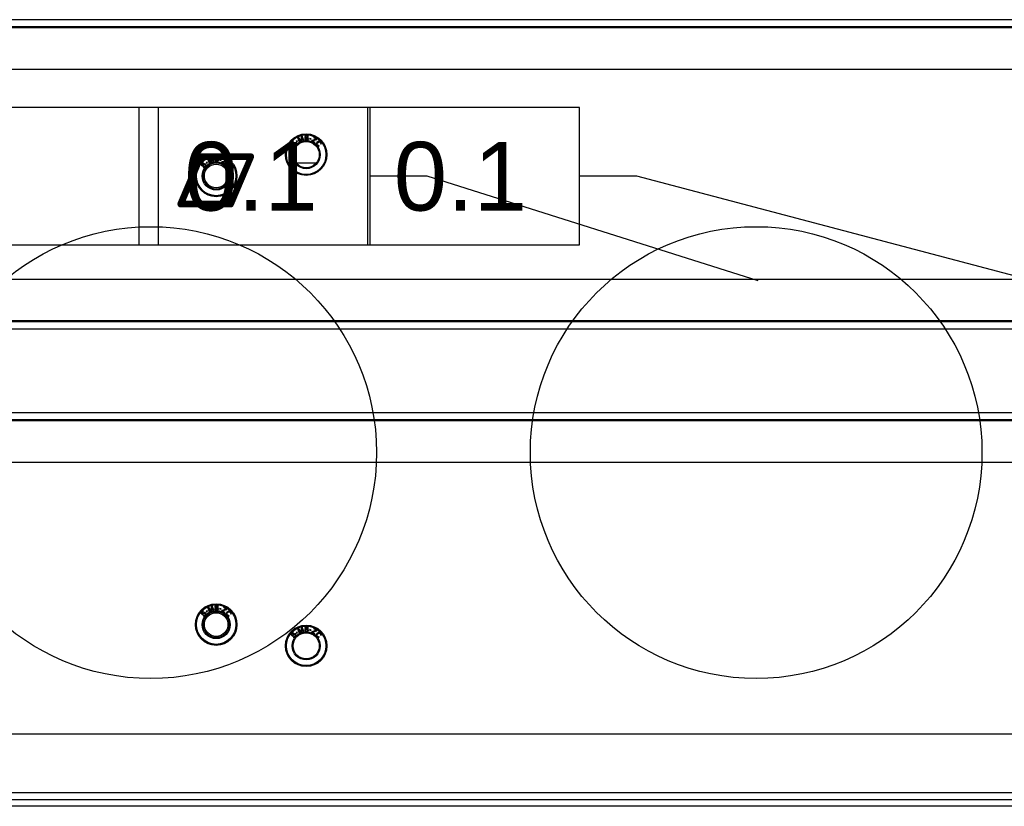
# Model space of a CAD drawing. Header units: millimetres. Extents: x 1117 to 38156, y -1945 to 7303.
# Tile 807 of 831: x 32380 to 32681, y 6788 to 7028. Entities that reach past the tile are written whole.
import ezdxf

# ---------------------------------------------------------------- set-up
doc = ezdxf.new("R2010")
doc.units = ezdxf.units.MM
doc.styles.get("Standard").update_dxf_attribs({"font": 'arial.ttf'})
doc.styles.add('TEXTSTYLE_4', font='gdt')
doc.dimstyles.get("Standard").update_dxf_attribs({"dimtxt": 0.18, "dimasz": 0.18, "dimexe": 0.18, "dimexo": 0.0625, "dimgap": 0.09, "dimtad": 0, "dimtih": 1, "dimtoh": 1, "dimdec": 4, "dimzin": 0, "dimdsep": 46, "dimtxsty": 'Standard', "dimcen": 0.09, "dimadec": 0, "dimazin": 0, "dimtfac": 1, "dimtdec": 4, "dimtofl": 0, "dimtmove": 0, "dimatfit": 3, "dimfxl": 0, "dimtolj": 1, "dimtzin": 0, "dimarcsym": 0})

msp = doc.modelspace()

# ---------------------------------------------------------------- linework, layer by layer
at = {"color": 7, "linetype": 'Continuous'}
for p, q in [((33012.72, 7028.164), (32187.72, 7028.164)), ((33012.72, 7025.964), (32187.72, 7025.964)), ((32187.72, 7025.764), (33012.72, 7025.764)), ((33012.72, 7012.964), (32187.72, 7012.964)), ((32551.232, 7001.366), (32352.591, 7001.366)), ((32416.591, 7001.366), (32416.591, 6959.366)), ((32422.591, 6959.366), (32422.591, 7001.366)), ((32486.591, 6959.366), (32486.591, 7001.366)), ((32487.232, 6959.366), (32487.232, 7001.366)), ((32551.232, 6959.366), (32551.232, 7001.366)), ((32465.34, 6992.328), (32465.074, 6992.235)), ((32465.074, 6992.235), (32465.571, 6990.82)), ((32466.226, 6991.219), (32465.34, 6992.328)), ((32466.49, 6992.732), (32466.224, 6992.639)), ((32466.224, 6992.639), (32466.226, 6991.219)), ((32466.397, 6991.11), (32466.419, 6992.369)), ((32466.419, 6992.369), (32466.81, 6991.255)), ((32466.987, 6991.317), (32466.49, 6992.732)), ((32467.307, 6992.441), (32467.305, 6992.345)), ((32467.305, 6992.345), (32467.364, 6992.216)), ((32467.373, 6992.599), (32467.307, 6992.441)), ((32467.364, 6992.216), (32467.456, 6992.119)), ((32467.468, 6992.693), (32467.373, 6992.599)), ((32467.518, 6992.085), (32467.455, 6992.055)), ((32467.456, 6992.119), (32467.518, 6992.085)), ((32467.462, 6992.374), (32467.463, 6992.438)), ((32467.522, 6992.277), (32467.462, 6992.374)), ((32467.463, 6992.438), (32467.527, 6992.532)), ((32467.627, 6992.785), (32467.468, 6992.693)), ((32467.645, 6992.178), (32467.522, 6992.277)), ((32467.527, 6992.532), (32467.655, 6992.625)), ((32467.784, 6992.814), (32467.627, 6992.785)), ((32467.769, 6992.144), (32467.645, 6992.178)), ((32467.655, 6992.625), (32467.78, 6992.654)), ((32467.894, 6992.141), (32467.769, 6992.144)), ((32467.78, 6992.654), (32467.905, 6992.652)), ((32467.909, 6992.811), (32467.784, 6992.814)), ((32468.02, 6992.17), (32467.894, 6992.141)), ((32467.905, 6992.652), (32468.029, 6992.617)), ((32468.064, 6992.776), (32467.909, 6992.811)), ((32468.147, 6992.263), (32468.02, 6992.17)), ((32468.029, 6992.617), (32468.152, 6992.519)), ((32468.218, 6992.677), (32468.064, 6992.776)), ((32468.143, 6992.072), (32468.206, 6992.102)), ((32468.205, 6992.039), (32468.143, 6992.072)), ((32468.211, 6992.358), (32468.147, 6992.263)), ((32468.152, 6992.519), (32468.213, 6992.422)), ((32468.206, 6992.102), (32468.302, 6992.196)), ((32468.213, 6992.422), (32468.211, 6992.358)), ((32468.31, 6992.579), (32468.218, 6992.677)), ((32468.302, 6992.196), (32468.367, 6992.322)), ((32468.369, 6992.418), (32468.31, 6992.579)), ((32468.367, 6992.322), (32468.369, 6992.418)), ((32470.031, 6992.374), (32469.953, 6992.235)), ((32469.953, 6992.235), (32470.907, 6991.701)), ((32471.122, 6991.764), (32470.031, 6992.374)), ((32463.184, 6990.613), (32463.15, 6990.476)), ((32463.15, 6990.476), (32463.165, 6990.298)), ((32463.165, 6990.298), (32463.242, 6990.191)), ((32463.241, 6990.728), (32463.184, 6990.613)), ((32463.344, 6990.847), (32463.241, 6990.728)), ((32463.242, 6990.191), (32463.338, 6990.108)), ((32463.336, 6990.399), (32463.349, 6990.511)), ((32463.388, 6990.312), (32463.336, 6990.399)), ((32463.338, 6990.108), (32463.455, 6990.048)), ((32463.47, 6990.944), (32463.344, 6990.847)), ((32463.349, 6990.511), (32463.386, 6990.603)), ((32463.386, 6990.603), (32463.509, 6990.745)), ((32463.437, 6990.271), (32463.388, 6990.312)), ((32463.529, 6990.232), (32463.437, 6990.271)), ((32463.455, 6990.048), (32463.634, 6990.059)), ((32463.624, 6990.976), (32463.47, 6990.944)), ((32463.509, 6990.745), (32463.594, 6990.795)), ((32463.639, 6990.261), (32463.529, 6990.232)), ((32463.594, 6990.795), (32463.683, 6990.801)), ((32463.782, 6990.963), (32463.624, 6990.976)), ((32463.634, 6990.059), (32463.764, 6990.112)), ((32463.725, 6990.311), (32463.639, 6990.261)), ((32463.683, 6990.801), (32463.752, 6990.783)), ((32463.847, 6990.453), (32463.725, 6990.311)), ((32463.858, 6989.783), (32463.736, 6989.641)), ((32463.736, 6989.641), (32463.853, 6989.581)), ((32463.752, 6990.783), (32463.875, 6990.925)), ((32463.764, 6990.112), (32463.869, 6990.186)), ((32463.875, 6990.925), (32463.782, 6990.963)), ((32463.973, 6990.55), (32463.847, 6990.453)), ((32463.853, 6989.581), (32464.035, 6989.547)), ((32463.951, 6989.744), (32463.858, 6989.783)), ((32463.869, 6990.186), (32463.992, 6990.328)), ((32464.085, 6989.752), (32463.951, 6989.744)), ((32464.103, 6990.603), (32463.973, 6990.55)), ((32463.992, 6990.328), (32464.098, 6990.402)), ((32464.035, 6989.547), (32464.21, 6989.603)), ((32464.191, 6989.826), (32464.085, 6989.752)), ((32464.098, 6990.402), (32464.207, 6990.431)), ((32464.282, 6990.614), (32464.103, 6990.603)), ((32464.354, 6990.015), (32464.191, 6989.826)), ((32464.207, 6990.431), (32464.321, 6990.416)), ((32464.21, 6989.603), (32464.336, 6989.701)), ((32464.419, 6990.578), (32464.282, 6990.614)), ((32464.321, 6990.416), (32464.393, 6990.353)), ((32464.336, 6989.701), (32464.499, 6989.89)), ((32464.412, 6990.13), (32464.354, 6990.015)), ((32464.393, 6990.353), (32464.425, 6990.243)), ((32464.425, 6990.243), (32464.412, 6990.13)), ((32464.54, 6990.474), (32464.419, 6990.578)), ((32464.499, 6989.89), (32464.577, 6990.029)), ((32464.596, 6990.343), (32464.54, 6990.474)), ((32464.577, 6990.029), (32464.611, 6990.165)), ((32464.611, 6990.165), (32464.596, 6990.343)), ((32464.986, 6991.214), (32464.624, 6990.968)), ((32464.624, 6990.968), (32464.714, 6990.836)), ((32464.714, 6990.836), (32465.075, 6991.082)), ((32465.075, 6991.082), (32464.986, 6991.214)), ((32465.357, 6991.996), (32466.161, 6991.027)), ((32465.748, 6990.882), (32465.357, 6991.996)), ((32465.571, 6990.82), (32465.748, 6990.882)), ((32466.161, 6991.027), (32466.397, 6991.11)), ((32466.81, 6991.255), (32466.987, 6991.317)), ((32467.262, 6991.804), (32467.26, 6991.708)), ((32467.26, 6991.708), (32467.319, 6991.547)), ((32467.328, 6991.962), (32467.262, 6991.804)), ((32467.319, 6991.547), (32467.41, 6991.449)), ((32467.455, 6992.055), (32467.328, 6991.962)), ((32467.41, 6991.449), (32467.565, 6991.35)), ((32467.416, 6991.705), (32467.418, 6991.8)), ((32467.507, 6991.575), (32467.416, 6991.705)), ((32467.418, 6991.8), (32467.514, 6991.926)), ((32467.63, 6991.508), (32467.507, 6991.575)), ((32467.514, 6991.926), (32467.641, 6991.987)), ((32467.565, 6991.35), (32467.72, 6991.315)), ((32467.755, 6991.474), (32467.63, 6991.508)), ((32467.641, 6991.987), (32467.766, 6992.016)), ((32467.72, 6991.315), (32467.908, 6991.311)), ((32467.88, 6991.471), (32467.755, 6991.474)), ((32467.766, 6992.016), (32467.891, 6992.013)), ((32468.005, 6991.5), (32467.88, 6991.471)), ((32467.891, 6992.013), (32468.016, 6991.979)), ((32467.908, 6991.311), (32468.064, 6991.339)), ((32468.132, 6991.561), (32468.005, 6991.5)), ((32468.016, 6991.979), (32468.139, 6991.912)), ((32468.064, 6991.339), (32468.223, 6991.432)), ((32468.228, 6991.687), (32468.132, 6991.561)), ((32468.139, 6991.912), (32468.23, 6991.783)), ((32468.327, 6991.94), (32468.205, 6992.039)), ((32468.223, 6991.432), (32468.318, 6991.525)), ((32468.23, 6991.783), (32468.228, 6991.687)), ((32468.318, 6991.525), (32468.384, 6991.684)), ((32468.386, 6991.779), (32468.327, 6991.94)), ((32468.384, 6991.684), (32468.386, 6991.779)), ((32468.805, 6991.904), (32468.763, 6991.75)), ((32468.763, 6991.75), (32469.186, 6991.636)), ((32469.227, 6991.79), (32468.805, 6991.904)), ((32469.186, 6991.636), (32469.227, 6991.79)), ((32469.423, 6991.288), (32469.298, 6991.065)), ((32469.298, 6991.065), (32470.389, 6990.455)), ((32470.907, 6991.701), (32469.423, 6991.288)), ((32469.556, 6991.141), (32471.013, 6991.569)), ((32470.483, 6990.622), (32469.556, 6991.141)), ((32470.389, 6990.455), (32470.483, 6990.622)), ((32470.82, 6990.366), (32470.806, 6990.187)), ((32470.806, 6990.187), (32470.841, 6990.051)), ((32470.875, 6990.497), (32470.82, 6990.366)), ((32470.841, 6990.051), (32470.92, 6989.913)), ((32470.974, 6990.625), (32470.875, 6990.497)), ((32470.92, 6989.913), (32471.105, 6989.701)), ((32471.334, 6990.941), (32470.974, 6990.625)), ((32470.992, 6990.267), (32471.022, 6990.377)), ((32471.005, 6990.154), (32470.992, 6990.267)), ((32471.064, 6990.039), (32471.005, 6990.154)), ((32471.013, 6991.569), (32471.122, 6991.764)), ((32471.022, 6990.377), (32471.098, 6990.484)), ((32471.249, 6989.828), (32471.064, 6990.039)), ((32471.098, 6990.484), (32471.458, 6990.8)), ((32471.105, 6989.701), (32471.232, 6989.605)), ((32471.232, 6989.605), (32471.362, 6989.553)), ((32471.355, 6989.755), (32471.249, 6989.828)), ((32471.475, 6991.023), (32471.334, 6990.941)), ((32471.465, 6989.726), (32471.355, 6989.755)), ((32471.362, 6989.553), (32471.541, 6989.543)), ((32471.458, 6990.8), (32471.575, 6990.861)), ((32471.558, 6989.766), (32471.465, 6989.726)), ((32471.612, 6991.06), (32471.475, 6991.023)), ((32471.541, 6989.543), (32471.681, 6989.625)), ((32471.681, 6989.625), (32471.558, 6989.766)), ((32471.575, 6990.861), (32471.688, 6990.877)), ((32471.791, 6991.05), (32471.612, 6991.06)), ((32471.688, 6990.877), (32471.798, 6990.848)), ((32471.921, 6990.998), (32471.791, 6991.05)), ((32471.798, 6990.848), (32471.904, 6990.775)), ((32471.904, 6990.775), (32472.089, 6990.564)), ((32472.048, 6990.901), (32471.921, 6990.998)), ((32472.233, 6990.69), (32472.048, 6990.901)), ((32472.089, 6990.564), (32472.148, 6990.449)), ((32472.161, 6990.336), (32472.11, 6990.249)), ((32472.11, 6990.249), (32472.234, 6990.108)), ((32472.148, 6990.449), (32472.161, 6990.336)), ((32472.312, 6990.551), (32472.233, 6990.69)), ((32472.234, 6990.108), (32472.333, 6990.237)), ((32472.347, 6990.415), (32472.312, 6990.551)), ((32472.333, 6990.237), (32472.347, 6990.415)), ((32438.99, 6986.232), (32438.724, 6986.139)), ((32438.724, 6986.139), (32438.726, 6984.719)), ((32439.487, 6984.817), (32438.99, 6986.232)), ((32439.873, 6986.099), (32439.807, 6985.941)), ((32439.968, 6986.193), (32439.873, 6986.099)), ((32440.127, 6986.285), (32439.968, 6986.193)), ((32440.027, 6986.032), (32440.155, 6986.125)), ((32440.284, 6986.314), (32440.127, 6986.285)), ((32440.155, 6986.125), (32440.28, 6986.154)), ((32440.28, 6986.154), (32440.405, 6986.152)), ((32440.409, 6986.311), (32440.284, 6986.314)), ((32440.405, 6986.152), (32440.529, 6986.117)), ((32440.564, 6986.276), (32440.409, 6986.311)), ((32440.529, 6986.117), (32440.652, 6986.019)), ((32440.718, 6986.177), (32440.564, 6986.276)), ((32440.81, 6986.079), (32440.718, 6986.177)), ((32440.869, 6985.918), (32440.81, 6986.079)), ((32435.684, 6984.113), (32435.65, 6983.976)), ((32435.65, 6983.976), (32435.665, 6983.798)), ((32435.665, 6983.798), (32435.742, 6983.691)), ((32435.741, 6984.228), (32435.684, 6984.113)), ((32435.844, 6984.347), (32435.741, 6984.228)), ((32435.742, 6983.691), (32435.838, 6983.608)), ((32435.836, 6983.899), (32435.849, 6984.011)), ((32435.888, 6983.812), (32435.836, 6983.899)), ((32435.838, 6983.608), (32435.955, 6983.548)), ((32435.97, 6984.444), (32435.844, 6984.347)), ((32435.849, 6984.011), (32435.886, 6984.103)), ((32435.886, 6984.103), (32436.009, 6984.245)), ((32435.937, 6983.771), (32435.888, 6983.812)), ((32436.029, 6983.732), (32435.937, 6983.771)), ((32435.955, 6983.548), (32436.134, 6983.559)), ((32436.124, 6984.476), (32435.97, 6984.444)), ((32436.009, 6984.245), (32436.094, 6984.295)), ((32436.139, 6983.761), (32436.029, 6983.732)), ((32436.094, 6984.295), (32436.183, 6984.301)), ((32436.282, 6984.463), (32436.124, 6984.476)), ((32436.134, 6983.559), (32436.264, 6983.612)), ((32436.225, 6983.811), (32436.139, 6983.761)), ((32436.183, 6984.301), (32436.252, 6984.283)), ((32436.347, 6983.953), (32436.225, 6983.811)), ((32436.358, 6983.283), (32436.236, 6983.141)), ((32436.236, 6983.141), (32436.353, 6983.081)), ((32436.252, 6984.283), (32436.375, 6984.425)), ((32436.264, 6983.612), (32436.369, 6983.686)), ((32436.375, 6984.425), (32436.282, 6984.463)), ((32436.473, 6984.05), (32436.347, 6983.953)), ((32436.353, 6983.081), (32436.535, 6983.047)), ((32436.451, 6983.244), (32436.358, 6983.283)), ((32436.369, 6983.686), (32436.492, 6983.828)), ((32436.585, 6983.252), (32436.451, 6983.244)), ((32436.603, 6984.103), (32436.473, 6984.05)), ((32436.492, 6983.828), (32436.598, 6983.902)), ((32436.535, 6983.047), (32436.71, 6983.103)), ((32436.691, 6983.326), (32436.585, 6983.252)), ((32436.598, 6983.902), (32436.707, 6983.931)), ((32436.782, 6984.114), (32436.603, 6984.103)), ((32436.854, 6983.515), (32436.691, 6983.326)), ((32436.707, 6983.931), (32436.821, 6983.916)), ((32436.71, 6983.103), (32436.836, 6983.201)), ((32436.919, 6984.078), (32436.782, 6984.114)), ((32436.821, 6983.916), (32436.893, 6983.853)), ((32436.836, 6983.201), (32436.999, 6983.39)), ((32436.912, 6983.63), (32436.854, 6983.515)), ((32436.893, 6983.853), (32436.925, 6983.743)), ((32436.925, 6983.743), (32436.912, 6983.63)), ((32437.04, 6983.974), (32436.919, 6984.078)), ((32436.999, 6983.39), (32437.077, 6983.529)), ((32437.096, 6983.843), (32437.04, 6983.974)), ((32437.077, 6983.529), (32437.111, 6983.665)), ((32437.111, 6983.665), (32437.096, 6983.843)), ((32437.486, 6984.714), (32437.124, 6984.468)), ((32437.124, 6984.468), (32437.214, 6984.336)), ((32437.214, 6984.336), (32437.575, 6984.582)), ((32437.575, 6984.582), (32437.486, 6984.714)), ((32437.84, 6985.828), (32437.574, 6985.735)), ((32437.574, 6985.735), (32438.071, 6984.32)), ((32438.726, 6984.719), (32437.84, 6985.828)), ((32438.248, 6984.382), (32437.857, 6985.496)), ((32437.857, 6985.496), (32438.661, 6984.527)), ((32438.071, 6984.32), (32438.248, 6984.382)), ((32438.661, 6984.527), (32438.897, 6984.61)), ((32438.897, 6984.61), (32438.919, 6985.869)), ((32438.919, 6985.869), (32439.31, 6984.755)), ((32439.31, 6984.755), (32439.487, 6984.817)), ((32439.762, 6985.304), (32439.76, 6985.208)), ((32439.76, 6985.208), (32439.819, 6985.047)), ((32439.828, 6985.462), (32439.762, 6985.304)), ((32439.807, 6985.941), (32439.805, 6985.845)), ((32439.805, 6985.845), (32439.864, 6985.716)), ((32439.819, 6985.047), (32439.91, 6984.949)), ((32439.955, 6985.555), (32439.828, 6985.462)), ((32439.864, 6985.716), (32439.956, 6985.619)), ((32439.91, 6984.949), (32440.065, 6984.85)), ((32439.916, 6985.205), (32439.918, 6985.3)), ((32440.007, 6985.075), (32439.916, 6985.205)), ((32439.918, 6985.3), (32440.014, 6985.426)), ((32440.018, 6985.585), (32439.955, 6985.555)), ((32439.956, 6985.619), (32440.018, 6985.585)), ((32439.962, 6985.874), (32439.963, 6985.938)), ((32440.022, 6985.777), (32439.962, 6985.874)), ((32439.963, 6985.938), (32440.027, 6986.032)), ((32440.13, 6985.008), (32440.007, 6985.075)), ((32440.014, 6985.426), (32440.141, 6985.487)), ((32440.145, 6985.678), (32440.022, 6985.777)), ((32440.065, 6984.85), (32440.22, 6984.815)), ((32440.255, 6984.974), (32440.13, 6985.008)), ((32440.141, 6985.487), (32440.266, 6985.516)), ((32440.269, 6985.644), (32440.145, 6985.678)), ((32440.22, 6984.815), (32440.408, 6984.811)), ((32440.38, 6984.971), (32440.255, 6984.974)), ((32440.266, 6985.516), (32440.391, 6985.513)), ((32440.394, 6985.641), (32440.269, 6985.644)), ((32440.505, 6985), (32440.38, 6984.971)), ((32440.391, 6985.513), (32440.516, 6985.479)), ((32440.52, 6985.67), (32440.394, 6985.641)), ((32440.408, 6984.811), (32440.564, 6984.839)), ((32440.632, 6985.061), (32440.505, 6985)), ((32440.516, 6985.479), (32440.639, 6985.412)), ((32440.647, 6985.763), (32440.52, 6985.67)), ((32440.564, 6984.839), (32440.723, 6984.932)), ((32440.728, 6985.187), (32440.632, 6985.061)), ((32440.639, 6985.412), (32440.73, 6985.283)), ((32440.643, 6985.572), (32440.706, 6985.602)), ((32440.705, 6985.539), (32440.643, 6985.572)), ((32440.711, 6985.858), (32440.647, 6985.763)), ((32440.652, 6986.019), (32440.713, 6985.922)), ((32440.827, 6985.44), (32440.705, 6985.539)), ((32440.706, 6985.602), (32440.802, 6985.696)), ((32440.713, 6985.922), (32440.711, 6985.858)), ((32440.723, 6984.932), (32440.818, 6985.025)), ((32440.73, 6985.283), (32440.728, 6985.187)), ((32440.802, 6985.696), (32440.867, 6985.822)), ((32440.818, 6985.025), (32440.884, 6985.184)), ((32440.886, 6985.279), (32440.827, 6985.44)), ((32440.867, 6985.822), (32440.869, 6985.918)), ((32440.884, 6985.184), (32440.886, 6985.279)), ((32441.305, 6985.404), (32441.263, 6985.25)), ((32441.263, 6985.25), (32441.686, 6985.136)), ((32441.727, 6985.29), (32441.305, 6985.404)), ((32441.686, 6985.136), (32441.727, 6985.29)), ((32441.923, 6984.788), (32441.798, 6984.565)), ((32441.798, 6984.565), (32442.889, 6983.955)), ((32443.407, 6985.201), (32441.923, 6984.788)), ((32442.056, 6984.641), (32443.513, 6985.069)), ((32442.983, 6984.122), (32442.056, 6984.641)), ((32442.531, 6985.874), (32442.453, 6985.735)), ((32442.453, 6985.735), (32443.407, 6985.201)), ((32443.622, 6985.264), (32442.531, 6985.874)), ((32442.889, 6983.955), (32442.983, 6984.122)), ((32443.32, 6983.866), (32443.306, 6983.687)), ((32443.306, 6983.687), (32443.341, 6983.551)), ((32443.375, 6983.997), (32443.32, 6983.866)), ((32443.341, 6983.551), (32443.42, 6983.413)), ((32443.474, 6984.125), (32443.375, 6983.997)), ((32443.42, 6983.413), (32443.605, 6983.201)), ((32443.834, 6984.441), (32443.474, 6984.125)), ((32443.492, 6983.767), (32443.522, 6983.877)), ((32443.505, 6983.654), (32443.492, 6983.767)), ((32443.564, 6983.539), (32443.505, 6983.654)), ((32443.513, 6985.069), (32443.622, 6985.264)), ((32443.522, 6983.877), (32443.598, 6983.984)), ((32443.749, 6983.328), (32443.564, 6983.539)), ((32443.598, 6983.984), (32443.958, 6984.3)), ((32443.605, 6983.201), (32443.732, 6983.105)), ((32443.732, 6983.105), (32443.862, 6983.053)), ((32443.855, 6983.255), (32443.749, 6983.328)), ((32443.975, 6984.523), (32443.834, 6984.441)), ((32443.965, 6983.226), (32443.855, 6983.255)), ((32443.862, 6983.053), (32444.041, 6983.043)), ((32443.958, 6984.3), (32444.075, 6984.361)), ((32444.058, 6983.266), (32443.965, 6983.226)), ((32444.112, 6984.56), (32443.975, 6984.523)), ((32444.041, 6983.043), (32444.181, 6983.125)), ((32444.181, 6983.125), (32444.058, 6983.266)), ((32444.075, 6984.361), (32444.188, 6984.377)), ((32444.291, 6984.55), (32444.112, 6984.56)), ((32444.188, 6984.377), (32444.298, 6984.348)), ((32444.421, 6984.498), (32444.291, 6984.55)), ((32444.298, 6984.348), (32444.404, 6984.275)), ((32444.404, 6984.275), (32444.589, 6984.064)), ((32444.548, 6984.401), (32444.421, 6984.498)), ((32444.733, 6984.19), (32444.548, 6984.401)), ((32444.589, 6984.064), (32444.648, 6983.949)), ((32444.661, 6983.836), (32444.61, 6983.749)), ((32444.61, 6983.749), (32444.734, 6983.608)), ((32444.648, 6983.949), (32444.661, 6983.836)), ((32444.812, 6984.051), (32444.733, 6984.19)), ((32444.734, 6983.608), (32444.833, 6983.737)), ((32444.847, 6983.915), (32444.812, 6984.051)), ((32444.833, 6983.737), (32444.847, 6983.915)), ((32464.608, 6984.464), (32470.832, 6984.464)), ((32352.591, 6959.366), (32551.232, 6959.366)), ((32187.72, 6948.964), (33012.72, 6948.964)), ((33012.72, 6936.164), (32187.72, 6936.164)), ((32187.72, 6935.964), (33012.72, 6935.964)), ((32187.72, 6933.764), (33012.72, 6933.764)), ((33012.72, 6908.164), (32187.72, 6908.164)), ((33012.72, 6905.964), (32187.72, 6905.964)), ((32187.72, 6905.764), (33012.72, 6905.764)), ((33012.72, 6892.964), (32187.72, 6892.964)), ((32437.486, 6847.714), (32437.124, 6847.468)), ((32437.575, 6847.582), (32437.486, 6847.714)), ((32437.84, 6848.828), (32437.574, 6848.735)), ((32437.574, 6848.735), (32438.071, 6847.32)), ((32438.726, 6847.719), (32437.84, 6848.828)), ((32437.857, 6848.496), (32438.661, 6847.527)), ((32438.248, 6847.382), (32437.857, 6848.496)), ((32438.99, 6849.232), (32438.724, 6849.139)), ((32438.724, 6849.139), (32438.726, 6847.719)), ((32438.897, 6847.61), (32438.919, 6848.869)), ((32438.919, 6848.869), (32439.31, 6847.755)), ((32439.487, 6847.817), (32438.99, 6849.232)), ((32439.31, 6847.755), (32439.487, 6847.817)), ((32439.762, 6848.304), (32439.76, 6848.208)), ((32439.76, 6848.208), (32439.819, 6848.047)), ((32439.828, 6848.462), (32439.762, 6848.304)), ((32439.807, 6848.941), (32439.805, 6848.845)), ((32439.805, 6848.845), (32439.864, 6848.716)), ((32439.873, 6849.099), (32439.807, 6848.941)), ((32439.819, 6848.047), (32439.91, 6847.949)), ((32439.955, 6848.555), (32439.828, 6848.462)), ((32439.864, 6848.716), (32439.956, 6848.619)), ((32439.968, 6849.193), (32439.873, 6849.099)), ((32439.91, 6847.949), (32440.065, 6847.85)), ((32439.916, 6848.205), (32439.918, 6848.3)), ((32440.007, 6848.075), (32439.916, 6848.205)), ((32439.918, 6848.3), (32440.014, 6848.426)), ((32440.018, 6848.585), (32439.955, 6848.555)), ((32439.956, 6848.619), (32440.018, 6848.585)), ((32439.962, 6848.874), (32439.963, 6848.938)), ((32440.022, 6848.777), (32439.962, 6848.874)), ((32439.963, 6848.938), (32440.027, 6849.032)), ((32440.127, 6849.285), (32439.968, 6849.193)), ((32440.13, 6848.008), (32440.007, 6848.075)), ((32440.014, 6848.426), (32440.141, 6848.487)), ((32440.145, 6848.678), (32440.022, 6848.777)), ((32440.027, 6849.032), (32440.155, 6849.125)), ((32440.065, 6847.85), (32440.22, 6847.815)), ((32440.284, 6849.314), (32440.127, 6849.285)), ((32440.255, 6847.974), (32440.13, 6848.008)), ((32440.141, 6848.487), (32440.266, 6848.516)), ((32440.269, 6848.644), (32440.145, 6848.678)), ((32440.155, 6849.125), (32440.28, 6849.154)), ((32440.22, 6847.815), (32440.408, 6847.811)), ((32440.38, 6847.971), (32440.255, 6847.974)), ((32440.266, 6848.516), (32440.391, 6848.513)), ((32440.394, 6848.641), (32440.269, 6848.644)), ((32440.28, 6849.154), (32440.405, 6849.152)), ((32440.409, 6849.311), (32440.284, 6849.314)), ((32440.505, 6848), (32440.38, 6847.971)), ((32440.391, 6848.513), (32440.516, 6848.479)), ((32440.52, 6848.67), (32440.394, 6848.641)), ((32440.405, 6849.152), (32440.529, 6849.117)), ((32440.408, 6847.811), (32440.564, 6847.839)), ((32440.564, 6849.276), (32440.409, 6849.311)), ((32440.632, 6848.061), (32440.505, 6848)), ((32440.516, 6848.479), (32440.639, 6848.412)), ((32440.647, 6848.763), (32440.52, 6848.67)), ((32440.529, 6849.117), (32440.652, 6849.019)), ((32440.718, 6849.177), (32440.564, 6849.276)), ((32440.564, 6847.839), (32440.723, 6847.932)), ((32440.728, 6848.187), (32440.632, 6848.061)), ((32440.639, 6848.412), (32440.73, 6848.283)), ((32440.643, 6848.572), (32440.706, 6848.602)), ((32440.705, 6848.539), (32440.643, 6848.572)), ((32440.711, 6848.858), (32440.647, 6848.763)), ((32440.652, 6849.019), (32440.713, 6848.922)), ((32440.827, 6848.44), (32440.705, 6848.539)), ((32440.706, 6848.602), (32440.802, 6848.696)), ((32440.713, 6848.922), (32440.711, 6848.858)), ((32440.81, 6849.079), (32440.718, 6849.177)), ((32440.723, 6847.932), (32440.818, 6848.025)), ((32440.73, 6848.283), (32440.728, 6848.187)), ((32440.802, 6848.696), (32440.867, 6848.822)), ((32440.869, 6848.918), (32440.81, 6849.079)), ((32440.818, 6848.025), (32440.884, 6848.184)), ((32440.886, 6848.279), (32440.827, 6848.44)), ((32440.867, 6848.822), (32440.869, 6848.918)), ((32440.884, 6848.184), (32440.886, 6848.279)), ((32441.305, 6848.404), (32441.263, 6848.25)), ((32441.263, 6848.25), (32441.686, 6848.136)), ((32441.727, 6848.29), (32441.305, 6848.404)), ((32441.686, 6848.136), (32441.727, 6848.29)), ((32441.923, 6847.788), (32441.798, 6847.565)), ((32443.407, 6848.201), (32441.923, 6847.788)), ((32442.056, 6847.641), (32443.513, 6848.069)), ((32442.531, 6848.874), (32442.453, 6848.735)), ((32442.453, 6848.735), (32443.407, 6848.201)), ((32443.622, 6848.264), (32442.531, 6848.874)), ((32443.513, 6848.069), (32443.622, 6848.264)), ((32435.684, 6847.113), (32435.65, 6846.976)), ((32435.65, 6846.976), (32435.665, 6846.798)), ((32435.665, 6846.798), (32435.742, 6846.691)), ((32435.741, 6847.228), (32435.684, 6847.113)), ((32435.844, 6847.347), (32435.741, 6847.228)), ((32435.742, 6846.691), (32435.838, 6846.608)), ((32435.836, 6846.899), (32435.849, 6847.011)), ((32435.888, 6846.812), (32435.836, 6846.899)), ((32435.838, 6846.608), (32435.955, 6846.548)), ((32435.97, 6847.444), (32435.844, 6847.347)), ((32435.849, 6847.011), (32435.886, 6847.103)), ((32435.886, 6847.103), (32436.009, 6847.245)), ((32435.937, 6846.771), (32435.888, 6846.812)), ((32436.029, 6846.732), (32435.937, 6846.771)), ((32435.955, 6846.548), (32436.134, 6846.559)), ((32436.124, 6847.476), (32435.97, 6847.444)), ((32436.009, 6847.245), (32436.094, 6847.295)), ((32436.139, 6846.761), (32436.029, 6846.732)), ((32436.094, 6847.295), (32436.183, 6847.301)), ((32436.282, 6847.463), (32436.124, 6847.476)), ((32436.134, 6846.559), (32436.264, 6846.612)), ((32436.225, 6846.811), (32436.139, 6846.761)), ((32436.183, 6847.301), (32436.252, 6847.283)), ((32436.347, 6846.953), (32436.225, 6846.811)), ((32436.358, 6846.283), (32436.236, 6846.141)), ((32436.236, 6846.141), (32436.353, 6846.081)), ((32436.252, 6847.283), (32436.375, 6847.425)), ((32436.264, 6846.612), (32436.369, 6846.686)), ((32436.375, 6847.425), (32436.282, 6847.463)), ((32436.473, 6847.05), (32436.347, 6846.953)), ((32436.353, 6846.081), (32436.535, 6846.047)), ((32436.451, 6846.244), (32436.358, 6846.283)), ((32436.369, 6846.686), (32436.492, 6846.828)), ((32436.585, 6846.252), (32436.451, 6846.244)), ((32436.603, 6847.103), (32436.473, 6847.05)), ((32436.492, 6846.828), (32436.598, 6846.902)), ((32436.535, 6846.047), (32436.71, 6846.103)), ((32436.691, 6846.326), (32436.585, 6846.252)), ((32436.598, 6846.902), (32436.707, 6846.931)), ((32436.782, 6847.114), (32436.603, 6847.103)), ((32436.854, 6846.515), (32436.691, 6846.326)), ((32436.707, 6846.931), (32436.821, 6846.916)), ((32436.71, 6846.103), (32436.836, 6846.201)), ((32436.919, 6847.078), (32436.782, 6847.114)), ((32436.821, 6846.916), (32436.893, 6846.853)), ((32436.836, 6846.201), (32436.999, 6846.39)), ((32436.912, 6846.63), (32436.854, 6846.515)), ((32436.893, 6846.853), (32436.925, 6846.743)), ((32436.925, 6846.743), (32436.912, 6846.63)), ((32437.04, 6846.974), (32436.919, 6847.078)), ((32436.999, 6846.39), (32437.077, 6846.529)), ((32437.096, 6846.843), (32437.04, 6846.974)), ((32437.077, 6846.529), (32437.111, 6846.665)), ((32437.111, 6846.665), (32437.096, 6846.843)), ((32437.124, 6847.468), (32437.214, 6847.336)), ((32437.214, 6847.336), (32437.575, 6847.582)), ((32438.071, 6847.32), (32438.248, 6847.382)), ((32438.661, 6847.527), (32438.897, 6847.61)), ((32441.798, 6847.565), (32442.889, 6846.955)), ((32442.983, 6847.122), (32442.056, 6847.641)), ((32442.889, 6846.955), (32442.983, 6847.122)), ((32443.32, 6846.866), (32443.306, 6846.687)), ((32443.306, 6846.687), (32443.341, 6846.551)), ((32443.375, 6846.997), (32443.32, 6846.866)), ((32443.341, 6846.551), (32443.42, 6846.413)), ((32443.474, 6847.125), (32443.375, 6846.997)), ((32443.42, 6846.413), (32443.605, 6846.201)), ((32443.834, 6847.441), (32443.474, 6847.125)), ((32443.492, 6846.767), (32443.522, 6846.877)), ((32443.505, 6846.654), (32443.492, 6846.767)), ((32443.564, 6846.539), (32443.505, 6846.654)), ((32443.522, 6846.877), (32443.598, 6846.984)), ((32443.749, 6846.328), (32443.564, 6846.539)), ((32443.598, 6846.984), (32443.958, 6847.3)), ((32443.605, 6846.201), (32443.732, 6846.105)), ((32443.732, 6846.105), (32443.862, 6846.053)), ((32443.855, 6846.255), (32443.749, 6846.328)), ((32443.975, 6847.523), (32443.834, 6847.441)), ((32443.965, 6846.226), (32443.855, 6846.255)), ((32443.862, 6846.053), (32444.041, 6846.043)), ((32443.958, 6847.3), (32444.075, 6847.361)), ((32444.058, 6846.266), (32443.965, 6846.226)), ((32444.112, 6847.56), (32443.975, 6847.523)), ((32444.041, 6846.043), (32444.181, 6846.125)), ((32444.181, 6846.125), (32444.058, 6846.266)), ((32444.075, 6847.361), (32444.188, 6847.377)), ((32444.291, 6847.55), (32444.112, 6847.56)), ((32444.188, 6847.377), (32444.298, 6847.348)), ((32444.421, 6847.498), (32444.291, 6847.55)), ((32444.298, 6847.348), (32444.404, 6847.275)), ((32444.404, 6847.275), (32444.589, 6847.064)), ((32444.548, 6847.401), (32444.421, 6847.498)), ((32444.733, 6847.19), (32444.548, 6847.401)), ((32444.589, 6847.064), (32444.648, 6846.949)), ((32444.661, 6846.836), (32444.61, 6846.749)), ((32444.61, 6846.749), (32444.734, 6846.608)), ((32444.648, 6846.949), (32444.661, 6846.836)), ((32444.812, 6847.051), (32444.733, 6847.19)), ((32444.734, 6846.608), (32444.833, 6846.737)), ((32444.847, 6846.915), (32444.812, 6847.051)), ((32444.833, 6846.737), (32444.847, 6846.915)), ((32465.34, 6842.328), (32465.074, 6842.235)), ((32465.074, 6842.235), (32465.571, 6840.82)), ((32466.226, 6841.219), (32465.34, 6842.328)), ((32465.357, 6841.996), (32466.161, 6841.027)), ((32465.748, 6840.882), (32465.357, 6841.996)), ((32466.49, 6842.732), (32466.224, 6842.639)), ((32466.224, 6842.639), (32466.226, 6841.219)), ((32466.397, 6841.11), (32466.419, 6842.369)), ((32466.419, 6842.369), (32466.81, 6841.255)), ((32466.987, 6841.317), (32466.49, 6842.732)), ((32467.262, 6841.804), (32467.26, 6841.708)), ((32467.26, 6841.708), (32467.319, 6841.547)), ((32467.328, 6841.962), (32467.262, 6841.804)), ((32467.307, 6842.441), (32467.305, 6842.345)), ((32467.305, 6842.345), (32467.364, 6842.216)), ((32467.373, 6842.599), (32467.307, 6842.441)), ((32467.455, 6842.055), (32467.328, 6841.962)), ((32467.364, 6842.216), (32467.456, 6842.119)), ((32467.468, 6842.693), (32467.373, 6842.599)), ((32467.416, 6841.705), (32467.418, 6841.8)), ((32467.507, 6841.575), (32467.416, 6841.705)), ((32467.418, 6841.8), (32467.514, 6841.926)), ((32467.518, 6842.085), (32467.455, 6842.055)), ((32467.456, 6842.119), (32467.518, 6842.085)), ((32467.462, 6842.374), (32467.463, 6842.438)), ((32467.522, 6842.277), (32467.462, 6842.374)), ((32467.463, 6842.438), (32467.527, 6842.532)), ((32467.627, 6842.785), (32467.468, 6842.693)), ((32467.514, 6841.926), (32467.641, 6841.987)), ((32467.645, 6842.178), (32467.522, 6842.277)), ((32467.527, 6842.532), (32467.655, 6842.625)), ((32467.784, 6842.814), (32467.627, 6842.785)), ((32467.641, 6841.987), (32467.766, 6842.016)), ((32467.769, 6842.144), (32467.645, 6842.178)), ((32467.655, 6842.625), (32467.78, 6842.654)), ((32467.766, 6842.016), (32467.891, 6842.013)), ((32467.894, 6842.141), (32467.769, 6842.144)), ((32467.78, 6842.654), (32467.905, 6842.652)), ((32467.909, 6842.811), (32467.784, 6842.814)), ((32467.891, 6842.013), (32468.016, 6841.979)), ((32468.02, 6842.17), (32467.894, 6842.141)), ((32467.905, 6842.652), (32468.029, 6842.617)), ((32468.064, 6842.776), (32467.909, 6842.811)), ((32468.016, 6841.979), (32468.139, 6841.912)), ((32468.147, 6842.263), (32468.02, 6842.17)), ((32468.029, 6842.617), (32468.152, 6842.519)), ((32468.218, 6842.677), (32468.064, 6842.776)), ((32468.228, 6841.687), (32468.132, 6841.561)), ((32468.139, 6841.912), (32468.23, 6841.783)), ((32468.143, 6842.072), (32468.206, 6842.102)), ((32468.205, 6842.039), (32468.143, 6842.072)), ((32468.211, 6842.358), (32468.147, 6842.263)), ((32468.152, 6842.519), (32468.213, 6842.422)), ((32468.327, 6841.94), (32468.205, 6842.039)), ((32468.206, 6842.102), (32468.302, 6842.196)), ((32468.213, 6842.422), (32468.211, 6842.358)), ((32468.31, 6842.579), (32468.218, 6842.677)), ((32468.23, 6841.783), (32468.228, 6841.687)), ((32468.302, 6842.196), (32468.367, 6842.322)), ((32468.369, 6842.418), (32468.31, 6842.579)), ((32468.318, 6841.525), (32468.384, 6841.684)), ((32468.386, 6841.779), (32468.327, 6841.94)), ((32468.367, 6842.322), (32468.369, 6842.418)), ((32468.384, 6841.684), (32468.386, 6841.779)), ((32468.805, 6841.904), (32468.763, 6841.75)), ((32468.763, 6841.75), (32469.186, 6841.636)), ((32469.227, 6841.79), (32468.805, 6841.904)), ((32469.186, 6841.636), (32469.227, 6841.79)), ((32470.907, 6841.701), (32469.423, 6841.288)), ((32470.031, 6842.374), (32469.953, 6842.235)), ((32469.953, 6842.235), (32470.907, 6841.701)), ((32471.122, 6841.764), (32470.031, 6842.374)), ((32471.013, 6841.569), (32471.122, 6841.764)), ((32463.184, 6840.613), (32463.15, 6840.476)), ((32463.15, 6840.476), (32463.165, 6840.298)), ((32463.165, 6840.298), (32463.242, 6840.191)), ((32463.241, 6840.728), (32463.184, 6840.613)), ((32463.344, 6840.847), (32463.241, 6840.728)), ((32463.242, 6840.191), (32463.338, 6840.108)), ((32463.336, 6840.399), (32463.349, 6840.511)), ((32463.388, 6840.312), (32463.336, 6840.399)), ((32463.338, 6840.108), (32463.455, 6840.048)), ((32463.47, 6840.944), (32463.344, 6840.847)), ((32463.349, 6840.511), (32463.386, 6840.603)), ((32463.386, 6840.603), (32463.509, 6840.745)), ((32463.437, 6840.271), (32463.388, 6840.312)), ((32463.529, 6840.232), (32463.437, 6840.271)), ((32463.455, 6840.048), (32463.634, 6840.059)), ((32463.624, 6840.976), (32463.47, 6840.944)), ((32463.509, 6840.745), (32463.594, 6840.795)), ((32463.639, 6840.261), (32463.529, 6840.232)), ((32463.594, 6840.795), (32463.683, 6840.801)), ((32463.782, 6840.963), (32463.624, 6840.976)), ((32463.634, 6840.059), (32463.764, 6840.112)), ((32463.725, 6840.311), (32463.639, 6840.261)), ((32463.683, 6840.801), (32463.752, 6840.783)), ((32463.847, 6840.453), (32463.725, 6840.311)), ((32463.858, 6839.783), (32463.736, 6839.641)), ((32463.736, 6839.641), (32463.853, 6839.581)), ((32463.752, 6840.783), (32463.875, 6840.925)), ((32463.764, 6840.112), (32463.869, 6840.186)), ((32463.875, 6840.925), (32463.782, 6840.963)), ((32463.973, 6840.55), (32463.847, 6840.453)), ((32463.853, 6839.581), (32464.035, 6839.547)), ((32463.951, 6839.744), (32463.858, 6839.783)), ((32463.869, 6840.186), (32463.992, 6840.328)), ((32464.085, 6839.752), (32463.951, 6839.744)), ((32464.103, 6840.603), (32463.973, 6840.55)), ((32463.992, 6840.328), (32464.098, 6840.402)), ((32464.035, 6839.547), (32464.21, 6839.603)), ((32464.191, 6839.826), (32464.085, 6839.752)), ((32464.098, 6840.402), (32464.207, 6840.431)), ((32464.282, 6840.614), (32464.103, 6840.603)), ((32464.354, 6840.015), (32464.191, 6839.826)), ((32464.207, 6840.431), (32464.321, 6840.416)), ((32464.21, 6839.603), (32464.336, 6839.701)), ((32464.419, 6840.578), (32464.282, 6840.614)), ((32464.321, 6840.416), (32464.393, 6840.353)), ((32464.336, 6839.701), (32464.499, 6839.89)), ((32464.412, 6840.13), (32464.354, 6840.015)), ((32464.393, 6840.353), (32464.425, 6840.243)), ((32464.425, 6840.243), (32464.412, 6840.13)), ((32464.54, 6840.474), (32464.419, 6840.578)), ((32464.499, 6839.89), (32464.577, 6840.029)), ((32464.596, 6840.343), (32464.54, 6840.474)), ((32464.577, 6840.029), (32464.611, 6840.165)), ((32464.611, 6840.165), (32464.596, 6840.343)), ((32464.986, 6841.214), (32464.624, 6840.968)), ((32464.624, 6840.968), (32464.714, 6840.836)), ((32464.714, 6840.836), (32465.075, 6841.082)), ((32465.075, 6841.082), (32464.986, 6841.214)), ((32465.571, 6840.82), (32465.748, 6840.882)), ((32466.161, 6841.027), (32466.397, 6841.11)), ((32466.81, 6841.255), (32466.987, 6841.317)), ((32467.319, 6841.547), (32467.41, 6841.449)), ((32467.41, 6841.449), (32467.565, 6841.35)), ((32467.63, 6841.508), (32467.507, 6841.575)), ((32467.565, 6841.35), (32467.72, 6841.315)), ((32467.755, 6841.474), (32467.63, 6841.508)), ((32467.72, 6841.315), (32467.908, 6841.311)), ((32467.88, 6841.471), (32467.755, 6841.474)), ((32468.005, 6841.5), (32467.88, 6841.471)), ((32467.908, 6841.311), (32468.064, 6841.339)), ((32468.132, 6841.561), (32468.005, 6841.5)), ((32468.064, 6841.339), (32468.223, 6841.432)), ((32468.223, 6841.432), (32468.318, 6841.525)), ((32469.423, 6841.288), (32469.298, 6841.065)), ((32469.298, 6841.065), (32470.389, 6840.455)), ((32469.556, 6841.141), (32471.013, 6841.569)), ((32470.483, 6840.622), (32469.556, 6841.141)), ((32470.389, 6840.455), (32470.483, 6840.622)), ((32470.82, 6840.366), (32470.806, 6840.187)), ((32470.806, 6840.187), (32470.841, 6840.051)), ((32470.875, 6840.497), (32470.82, 6840.366)), ((32470.841, 6840.051), (32470.92, 6839.913)), ((32470.974, 6840.625), (32470.875, 6840.497)), ((32470.92, 6839.913), (32471.105, 6839.701)), ((32471.334, 6840.941), (32470.974, 6840.625)), ((32470.992, 6840.267), (32471.022, 6840.377)), ((32471.005, 6840.154), (32470.992, 6840.267)), ((32471.064, 6840.039), (32471.005, 6840.154)), ((32471.022, 6840.377), (32471.098, 6840.484)), ((32471.249, 6839.828), (32471.064, 6840.039)), ((32471.098, 6840.484), (32471.458, 6840.8)), ((32471.105, 6839.701), (32471.232, 6839.605)), ((32471.232, 6839.605), (32471.362, 6839.553)), ((32471.355, 6839.755), (32471.249, 6839.828)), ((32471.475, 6841.023), (32471.334, 6840.941)), ((32471.465, 6839.726), (32471.355, 6839.755)), ((32471.362, 6839.553), (32471.541, 6839.543)), ((32471.458, 6840.8), (32471.575, 6840.861)), ((32471.558, 6839.766), (32471.465, 6839.726)), ((32471.612, 6841.06), (32471.475, 6841.023)), ((32471.541, 6839.543), (32471.681, 6839.625)), ((32471.681, 6839.625), (32471.558, 6839.766)), ((32471.575, 6840.861), (32471.688, 6840.877)), ((32471.791, 6841.05), (32471.612, 6841.06)), ((32471.688, 6840.877), (32471.798, 6840.848)), ((32471.921, 6840.998), (32471.791, 6841.05)), ((32471.798, 6840.848), (32471.904, 6840.775)), ((32471.904, 6840.775), (32472.089, 6840.564)), ((32472.048, 6840.901), (32471.921, 6840.998)), ((32472.233, 6840.69), (32472.048, 6840.901)), ((32472.089, 6840.564), (32472.148, 6840.449)), ((32472.161, 6840.336), (32472.11, 6840.249)), ((32472.11, 6840.249), (32472.234, 6840.108)), ((32472.148, 6840.449), (32472.161, 6840.336)), ((32472.312, 6840.551), (32472.233, 6840.69)), ((32472.234, 6840.108), (32472.333, 6840.237)), ((32472.347, 6840.415), (32472.312, 6840.551)), ((32472.333, 6840.237), (32472.347, 6840.415)), ((33048.02, 6809.964), (32152.42, 6809.964)), ((32152.42, 6792.164), (33048.02, 6792.164)), ((33050.22, 6789.964), (32150.22, 6789.964)), ((33050.22, 6787.964), (32150.22, 6787.964))]:
    msp.add_line(p, q, dxfattribs=at)
for centre, radius in [((32467.72, 6986.964), 6.35), ((32467.72, 6986.964), 6.05), ((32467.72, 6986.964), 4.3), ((32467.72, 6986.964), 4), ((32440.22, 6980.464), 6.35), ((32440.22, 6980.464), 6.05), ((32440.22, 6980.464), 4.3), ((32440.22, 6980.464), 4), ((32440.22, 6980.464), 3.6), ((32420.22, 6895.964), 69), ((32605.22, 6895.964), 69), ((32440.22, 6843.464), 6.35), ((32440.22, 6843.464), 6.05), ((32440.22, 6843.464), 4.3), ((32440.22, 6843.464), 4), ((32440.22, 6843.464), 3.6), ((32467.72, 6836.964), 6.35), ((32467.72, 6836.964), 6.05), ((32467.72, 6836.964), 4.3), ((32467.72, 6836.964), 4)]:
    msp.add_circle(centre, radius, dxfattribs=at)

# ---------------------------------------------------------------- texts
for p in [(32430.466, 6969.866), (32494.466, 6969.866)]:
    msp.add_text('0.1', height=21, dxfattribs=at).set_placement(p)
at = {"color": 7, "linetype": 'Continuous', "style": 'TEXTSTYLE_4'}
msp.add_text('c', height=21, dxfattribs=at).set_placement((32427.091, 6969.866))

# ---------------------------------------------------------------- leaders
at = {"color": 7, "linetype": 'Continuous'}
for points in [[(32605.855, 6948.464), (32504.732, 6980.366), (32487.232, 6980.366)], [(32689.779, 6948.464), (32568.732, 6980.366), (32551.232, 6980.366)]]:
    msp.add_leader(points, dimstyle='Standard', override={"dimtad": 0}, dxfattribs=at)

doc.saveas('drawing.dxf')
